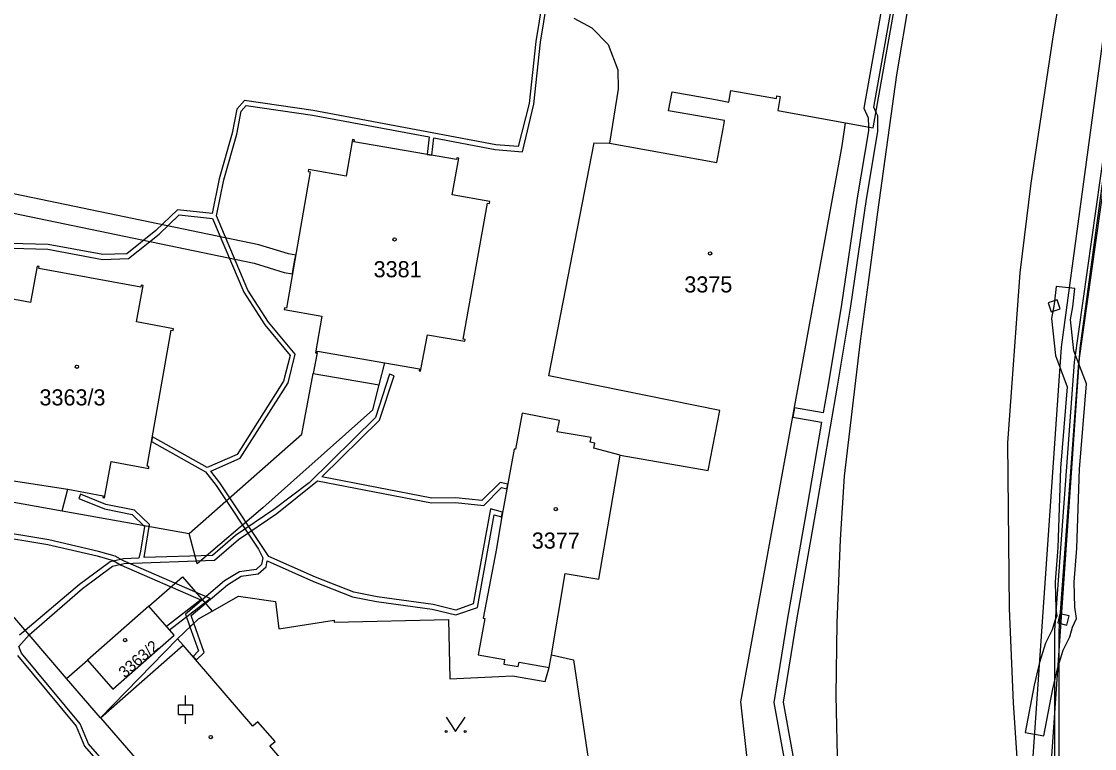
# Model space of a CAD drawing. Extents: x -756746 to -753363, y -1166406 to -1161727.
# Drawn here: x -756022.3 to -755909.2, y -1165384.2 to -1165307.5 of the extents above; entities that cross this region are included whole.
import ezdxf

# ---------------------------------------------------------------- set-up
doc = ezdxf.new("R2010")
doc.units = 0
for name, color, linetype in [('Hranice parcel', 7, 'Continuous'), ('Parcelní čísla', 7, 'Continuous'), ('Vnitřní kresba', 7, 'Continuous'), ('Věcná břemena k části', 7, 'Continuous'), ('Značky budov', 7, 'Continuous'), ('Značky kultur', 7, 'Continuous')]:
    doc.layers.add(name, color=color, linetype=linetype)

msp = doc.modelspace()

# ---------------------------------------------------------------- linework, layer by layer
at = {"layer": 'Hranice parcel'}
for p, q in [((-756005.81, -1165372.62), (-756013.93, -1165380.94)), ((-755966.65, -1165375.65), (-755966.41, -1165374.3)), ((-756013.93, -1165380.94), (-755999.91, -1165397.1))]:
    msp.add_line(p, q, dxfattribs=at)
for points in [[(-755935.43, -1165318.22), (-755932.53, -1165318.74), (-755929.85, -1165303.72), (-755931.34, -1165300.47), (-755916.93, -1165220.85), (-755915.16, -1165221.13), (-755913.98, -1165202.5), (-755909.35, -1165175.61), (-755902.08, -1165150.46), (-755900.91, -1165144.09), (-755903, -1165139.15), (-755906.87, -1165136.68), (-755910.86, -1165136.56), (-755912.62, -1165136.93)], [(-756013.93, -1165380.94), (-756017.51, -1165376.79), (-756021.47, -1165372.2), (-756032.21, -1165359.77), (-756037.95, -1165358.53), (-756039.63, -1165358.23), (-756053.14, -1165345.76), (-756042.26, -1165347.65), (-756032.68, -1165295.07), (-756091.58, -1165284.27)], [(-755949, -1165322.4), (-755948.25, -1165318.47), (-755948.17, -1165317.97), (-755954.07, -1165316.95), (-755953.69, -1165314.98), (-755949.15, -1165315.78), (-755947.72, -1165316.05), (-755947.5, -1165314.82), (-755942.71, -1165315.65), (-755942.67, -1165315.4), (-755942.31, -1165315.45), (-755942.58, -1165316.94), (-755935.43, -1165318.22)], [(-755945.21, -1165392.87), (-755945.04, -1165392.15), (-755946.45, -1165379.25), (-755935.77, -1165320.67), (-755935.43, -1165318.22)], [(-755991.3, -1165342.46), (-755991.11, -1165342.49), (-755991.52, -1165344.66), (-755984.58, -1165345.85), (-755983.99, -1165343.53), (-755980.34, -1165344.17), (-755980.37, -1165344.36), (-755980.22, -1165344.41), (-755979.49, -1165340.56), (-755975.55, -1165341.26), (-755975.51, -1165341.06), (-755975.71, -1165341.03), (-755973.15, -1165326.68), (-755972.95, -1165326.72), (-755972.91, -1165326.52), (-755976.87, -1165325.81), (-755976.18, -1165321.94), (-755976.38, -1165321.91), (-755976.41, -1165322.1), (-755987.23, -1165320.22), (-755987.19, -1165320.02), (-755987.39, -1165319.99), (-755988.06, -1165323.84), (-755992.01, -1165323.15), (-755992.04, -1165323.35), (-755991.85, -1165323.38), (-755994.34, -1165337.75), (-755994.54, -1165337.72), (-755994.57, -1165337.91), (-755990.63, -1165338.6), (-755991.3, -1165342.46)], [(-755948.68, -1165348.56), (-755966.69, -1165344.9), (-755961.92, -1165320.33), (-755960.3, -1165320.38), (-755949, -1165322.4)], [(-756017.99, -1165359.13), (-756017.39, -1165356.85), (-756013.67, -1165357.54), (-756013.71, -1165357.73), (-756013.51, -1165357.77), (-756012.81, -1165353.93), (-756008.86, -1165354.65), (-756008.83, -1165354.45), (-756009.02, -1165354.42), (-756006.48, -1165340.09), (-756006.28, -1165340.13), (-756006.25, -1165339.93), (-756010.15, -1165339.22), (-756009.45, -1165335.39), (-756009.64, -1165335.35), (-756009.68, -1165335.55), (-756020.45, -1165333.58), (-756020.42, -1165333.39), (-756020.61, -1165333.35), (-756021.32, -1165337.15), (-756025.29, -1165336.44)], [(-755959.19, -1165353.25), (-755961.96, -1165352.53), (-755961.85, -1165351.99), (-755962.35, -1165351.9), (-755962.24, -1165351.4), (-755965.8, -1165350.79), (-755965.56, -1165349.62), (-755969.52, -1165348.84), (-755970.21, -1165352.64), (-755970.36, -1165352.62), (-755971.69, -1165359.89), (-755972.2, -1165363.09), (-755973.61, -1165370.45), (-755973.44, -1165370.48), (-755974.13, -1165374.31), (-755971.35, -1165374.81), (-755971.44, -1165375.27), (-755969.91, -1165375.54), (-755969.83, -1165375.08), (-755966.65, -1165375.65)], [(-755959.19, -1165353.25), (-755949.89, -1165354.88), (-755948.68, -1165348.56)], [(-755966.41, -1165374.3), (-755964.96, -1165365.74), (-755961.41, -1165366.34), (-755959.19, -1165353.25)], [(-756024.88, -1165357.9), (-756017.99, -1165359.13)], [(-756005.81, -1165372.62), (-756003.63, -1165370.52), (-756002.18, -1165369.7), (-755999.39, -1165368.11), (-755995.49, -1165368.69), (-755995.15, -1165371.58), (-755989.32, -1165370.65), (-755989.31, -1165370.86), (-755977.28, -1165370.58), (-755977.14, -1165376.83), (-755971.95, -1165376.59), (-755970.54, -1165376.53), (-755967.08, -1165377.13), (-755966.65, -1165375.65)], [(-756015.31, -1165374.87), (-756012.64, -1165377.92), (-756006.18, -1165372.23), (-756008.85, -1165369.18), (-756015.31, -1165374.87)], [(-755991.2, -1165389.59), (-755996.09, -1165383.9), (-755995.55, -1165383.44), (-755997.35, -1165381.35), (-755997.89, -1165381.82), (-756005.24, -1165373.27), (-756005.81, -1165372.62)], [(-755966.41, -1165374.3), (-755964.08, -1165374.82), (-755961.26, -1165393.97)]]:
    msp.add_lwpolyline(points, dxfattribs=at)
at = {"layer": 'Vnitřní kresba'}
for p, q in [((-755913.53, -1165308.96), (-755902.9, -1165248.71)), ((-755927.65, -1165298.91), (-755930.05, -1165313.18)), ((-755964.06, -1165307.19), (-755962.15, -1165308.21)), ((-755962.15, -1165308.21), (-755960.44, -1165309.96)), ((-755915.87, -1165324.58), (-755913.53, -1165308.96)), ((-755960.44, -1165309.96), (-755959.44, -1165312.64)), ((-755959.44, -1165312.64), (-755959.39, -1165314.68)), ((-755930.05, -1165313.18), (-755932.05, -1165327.66)), ((-755959.39, -1165314.68), (-755960.3, -1165320.38)), ((-755917.02, -1165334.05), (-755915.87, -1165324.58)), ((-755932.05, -1165327.66), (-755933.05, -1165335.05)), ((-755918.33, -1165351.96), (-755917.02, -1165334.05)), ((-755933.05, -1165335.05), (-755933.9, -1165341.24)), ((-755933.9, -1165341.24), (-755935.56, -1165355.48)), ((-755991.11, -1165342.49), (-755991.07, -1165342.3)), ((-755991.07, -1165342.3), (-755983.99, -1165343.53)), ((-755992.74, -1165351.06), (-755991.52, -1165344.66)), ((-755985.25, -1165348.48), (-755984.58, -1165345.85)), ((-755985.25, -1165348.48), (-755993.58, -1165355.9)), ((-756004.61, -1165361.52), (-755992.74, -1165351.06)), ((-755918.15, -1165369.41), (-755918.33, -1165351.96)), ((-756024.49, -1165355.75), (-756017.39, -1165356.85)), ((-755993.58, -1165355.9), (-755996.84, -1165358.81)), ((-755935.56, -1165355.48), (-755936, -1165362.16)), ((-756017.99, -1165359.13), (-756004.61, -1165361.52)), ((-755996.84, -1165358.81), (-756003.77, -1165364.72)), ((-756003.77, -1165364.72), (-756004.61, -1165361.52)), ((-755936, -1165362.16), (-755936.35, -1165370.93)), ((-756008.85, -1165369.18), (-756005.31, -1165366.07)), ((-756005.31, -1165366.07), (-756002.18, -1165369.7)), ((-755917.72, -1165379.37), (-755918.15, -1165369.41)), ((-755936.35, -1165370.93), (-755936.45, -1165378.58)), ((-756013.93, -1165380.94), (-756005.24, -1165373.27)), ((-756017.51, -1165376.79), (-756015.31, -1165374.87)), ((-755936.45, -1165378.58), (-755936.27, -1165386.61)), ((-755916.56, -1165397.54), (-755917.72, -1165379.37))]:
    msp.add_line(p, q, dxfattribs=at)
at = {"layer": 'Věcná břemena k části'}
for points in [[(-755904.69, -1165282.58), (-755912.69, -1165341.87), (-755915.77, -1165386.03), (-755915.58, -1165390.77), (-755914.48, -1165397.21), (-755910.19, -1165402.05), (-755906.44, -1165407.65)], [(-755908.6, -1165400.83), (-755912.6, -1165396.32), (-755913.58, -1165390.5), (-755913.76, -1165386.02), (-755910.69, -1165341.97), (-755902.71, -1165282.91)], [(-755967, -1165303.18), (-755968.07, -1165309.67), (-755968.78, -1165316.18), (-755969.93, -1165320.73), (-755972.29, -1165320.54), (-755979, -1165319.27), (-755991.52, -1165316.94), (-755998.78, -1165315.88), (-755999.58, -1165316.78), (-756000.08, -1165319.31), (-756001.43, -1165324.12), (-756002.18, -1165327.8), (-756005.82, -1165327.39), (-756008.1, -1165329.58), (-756011.17, -1165332.05), (-756013.7, -1165332.12), (-756019.44, -1165331.04), (-756026.19, -1165330.87)], [(-756025.81, -1165331.38), (-756019.49, -1165331.54), (-756013.74, -1165332.62), (-756010.98, -1165332.54), (-756007.77, -1165329.96), (-756005.65, -1165327.91), (-756002.15, -1165328.3), (-755998.84, -1165336.09), (-755996.62, -1165339.53), (-755993.97, -1165342.75), (-755994.64, -1165345.45), (-755999.55, -1165353.19), (-756002.7, -1165354.55), (-756008.47, -1165351.31), (-756008.56, -1165351.83), (-756002.88, -1165355.03), (-756001.76, -1165356.45), (-755997.3, -1165363.18), (-755996.84, -1165364.07), (-755996.96, -1165364.78), (-755997.53, -1165365.31), (-755999.29, -1165365.54), (-756000.87, -1165366.51), (-756004.99, -1165370.02), (-756004.51, -1165371.37), (-756004.11, -1165370.98), (-756004.4, -1165370.17), (-756000.57, -1165366.92), (-755999.12, -1165366.02), (-755997.31, -1165365.78), (-755996.5, -1165365.03), (-755996.39, -1165364.39), (-755991.5, -1165366.56), (-755987.37, -1165368.19), (-755984.87, -1165368.68), (-755978.99, -1165369.48), (-755976.49, -1165370.1), (-755974.22, -1165369.31), (-755972.45, -1165359.55), (-755971.67, -1165359.76), (-755971.58, -1165359.27), (-755972.85, -1165358.93), (-755974.66, -1165368.93), (-755976.51, -1165369.58), (-755978.89, -1165368.99), (-755984.79, -1165368.18), (-755987.23, -1165367.71), (-755991.3, -1165366.1), (-755996.2, -1165363.93), (-756001.35, -1165356.18), (-756002.32, -1165354.93), (-755999.21, -1165353.59), (-755994.17, -1165345.64), (-755993.42, -1165342.63), (-755996.22, -1165339.23), (-755998.4, -1165335.86), (-756001.72, -1165328.05), (-756000.94, -1165324.24), (-755999.59, -1165319.43), (-755999.12, -1165317.01), (-755998.58, -1165316.41), (-755991.6, -1165317.43), (-755979.32, -1165319.72), (-755979.52, -1165321.56), (-755979.02, -1165321.65), (-755978.83, -1165319.82), (-755972.36, -1165321.04), (-755969.47, -1165321.27), (-755968.28, -1165316.27), (-755967.57, -1165309.74), (-755966.51, -1165303.28)], [(-755931.1, -1165303.24), (-755933.49, -1165316.69), (-755933.04, -1165317.72), (-755933.02, -1165318.65), (-755933.01, -1165319.06), (-755934.19, -1165326.13), (-755935.85, -1165337.39), (-755937.27, -1165345.84), (-755937.78, -1165348.8), (-755940.8, -1165348.26), (-755940.98, -1165349.25), (-755937.95, -1165349.79), (-755939.47, -1165358.65), (-755941.54, -1165370.45), (-755942.98, -1165379.32), (-755940.59, -1165392.48)], [(-755929.26, -1165464.67), (-755927.63, -1165461.19), (-755927.57, -1165459.97), (-755928.13, -1165455.54), (-755930.28, -1165445.15), (-755931.59, -1165438.07), (-755932.44, -1165433.01), (-755933.12, -1165431.9), (-755934.27, -1165425.33), (-755936.5, -1165413.71), (-755935.7, -1165412.09), (-755939.61, -1165392.3), (-755941.96, -1165379.3), (-755940.56, -1165370.61), (-755938.49, -1165358.83), (-755936.29, -1165346), (-755934.87, -1165337.55), (-755933.21, -1165326.29), (-755932.01, -1165319.14), (-755932.04, -1165317.5), (-755932.23, -1165317.07), (-755932.45, -1165316.57), (-755930.14, -1165303.5)], [(-755906.32, -1165307.9), (-755911.33, -1165343.45), (-755913.41, -1165371.71), (-755913.41, -1165387.08), (-755913.07, -1165396.06), (-755912.9, -1165401.41), (-755912.59, -1165402.76), (-755913.93, -1165410.48), (-755914.24, -1165412.96), (-755913.87, -1165417.61), (-755912.65, -1165423.06), (-755910.15, -1165425.63), (-755908.41, -1165428.25)], [(-755907.95, -1165402.78), (-755912.12, -1165402.56), (-755912.4, -1165401.35), (-755912.57, -1165396.04), (-755912.91, -1165387.08), (-755912.91, -1165371.73), (-755910.83, -1165343.51), (-755905.82, -1165307.98)], [(-756024.99, -1165327.37), (-755997.74, -1165333.03), (-755994.58, -1165334.01), (-755993.71, -1165334.14), (-755993.63, -1165333.65), (-755993.46, -1165332.66), (-755993.37, -1165332.17), (-755994.14, -1165332.05), (-755997.24, -1165331.09), (-756026.52, -1165325.02)], [(-756007.31, -1165392.75), (-756015.2, -1165383.67), (-756016.07, -1165381.57), (-756022.26, -1165374.13), (-756022.54, -1165373.41), (-756021.47, -1165372.2), (-756015.84, -1165367.3), (-756012.69, -1165364.96), (-756011.46, -1165364.68), (-756001.94, -1165364.34), (-755999.4, -1165362.13), (-755995.36, -1165359.4), (-755991.06, -1165355.97), (-755979.05, -1165358.29), (-755976.53, -1165358.25), (-755973.56, -1165358.56), (-755971.67, -1165356.68), (-755971.12, -1165356.8), (-755971.03, -1165356.3), (-755971.83, -1165356.14), (-755973.74, -1165358.04), (-755976.51, -1165357.75), (-755979.01, -1165357.79), (-755990.62, -1165355.54), (-755984.53, -1165349.56), (-755983, -1165344.88), (-755983.48, -1165344.72), (-755984.97, -1165349.28), (-755991.96, -1165356.17), (-755995.66, -1165359), (-755999.7, -1165361.73), (-756002.14, -1165363.84), (-756009.33, -1165364.06), (-756008.76, -1165360.58), (-756010.35, -1165359.04), (-756013.38, -1165358.45), (-756016.05, -1165357.37), (-756016.23, -1165357.84), (-756013.52, -1165358.93), (-756010.59, -1165359.5), (-756009.3, -1165360.76), (-756009.72, -1165363.39), (-756009.9, -1165364.1), (-756011.53, -1165364.18), (-756012.91, -1165364.5), (-756016.15, -1165366.9), (-756021.88, -1165371.73), (-756022.47, -1165372.23)], [(-756031.4, -1165360.7), (-756019.48, -1165362.67), (-756014.28, -1165363.88), (-756012.61, -1165364.37), (-756011.75, -1165364.84), (-756003.37, -1165368.5), (-756006.99, -1165371.3), (-756006.67, -1165371.68), (-756002.39, -1165368.38), (-756011.53, -1165364.4), (-756012.41, -1165363.91), (-756014.16, -1165363.4), (-756019.38, -1165362.17), (-756031.92, -1165360.11)], [(-756022.7, -1165374.39), (-756016.51, -1165381.83), (-756015.62, -1165383.94), (-756007.69, -1165393.07)]]:
    msp.add_lwpolyline(points, dxfattribs=at)
for points in [[(-755913.24, -1165335.48), (-755913.44, -1165337.34), (-755913.74, -1165338.85), (-755913.31, -1165342.75), (-755912.07, -1165346.04), (-755912.78, -1165354.62), (-755913.07, -1165362.98), (-755913.35, -1165366.61), (-755913.27, -1165369.44), (-755913.16, -1165370.21), (-755913.38, -1165370.71), (-755913.67, -1165371.68), (-755914.37, -1165373.06), (-755915, -1165375.12), (-755915.55, -1165377.49), (-755916.5, -1165382.48), (-755914.53, -1165382.85), (-755913.59, -1165377.9), (-755913.07, -1165375.64), (-755912.51, -1165373.8), (-755911.81, -1165372.42), (-755911.5, -1165371.39), (-755911.1, -1165370.49), (-755911.27, -1165369.28), (-755911.35, -1165366.65), (-755911.07, -1165363.07), (-755910.78, -1165354.72), (-755910.05, -1165345.74), (-755911.36, -1165342.25), (-755911.72, -1165338.96), (-755911.46, -1165337.64), (-755911.25, -1165335.7)], [(-755913.13, -1165336.89), (-755914.08, -1165337.2), (-755913.77, -1165338.15), (-755912.82, -1165337.84)], [(-756004.11, -1165370.98), (-756004.51, -1165371.37), (-756003.61, -1165373.89), (-756004.19, -1165374.49), (-756003.86, -1165374.87), (-756003, -1165374.07)], [(-755911.87, -1165370.2), (-755912.85, -1165369.97), (-755913.07, -1165370.94), (-755912.1, -1165371.17)]]:
    msp.add_lwpolyline(points, close=True, dxfattribs=at)
at = {"layer": 'Značky budov'}
for centre in [(-755982.95, -1165330.52), (-755949.71, -1165331.99), (-756016.43, -1165343.94), (-755965.96, -1165358.94), (-756011.35, -1165372.75), (-756002.33, -1165382.98)]:
    msp.add_circle(centre, 0.175, dxfattribs=at)
at = {"layer": 'Značky kultur'}
for p, q in [((-756004.97, -1165379.58), (-756004.97, -1165378.58)), ((-756005.72, -1165379.58), (-756004.22, -1165379.58)), ((-756005.72, -1165380.58), (-756005.72, -1165379.58)), ((-756004.22, -1165380.58), (-756004.22, -1165379.58)), ((-756005.72, -1165380.58), (-756004.22, -1165380.58)), ((-756004.97, -1165381.58), (-756004.97, -1165380.58))]:
    msp.add_line(p, q, dxfattribs=at)
msp.add_lwpolyline([(-755977.52, -1165380.89), (-755976.52, -1165382.39), (-755975.52, -1165380.89)], dxfattribs=at)
for centre in [(-755977.52, -1165382.39), (-755975.52, -1165382.39)]:
    msp.add_circle(centre, 0.1, dxfattribs=at)

# ---------------------------------------------------------------- texts
at = {"layer": 'Parcelní čísla'}
for s, p in [('3381', (-755985.16, -1165334.51)), ('3375', (-755952.42, -1165336.11)), ('3363/3', (-756020.37, -1165348.02)), ('3377', (-755968.49, -1165363.11))]:
    msp.add_text(s, height=1.7, dxfattribs=at).set_placement(p)
msp.add_text('3363/2', height=1.2, rotation=41, dxfattribs=at).set_placement((-756011.39, -1165376.8))

doc.saveas('drawing.dxf')
